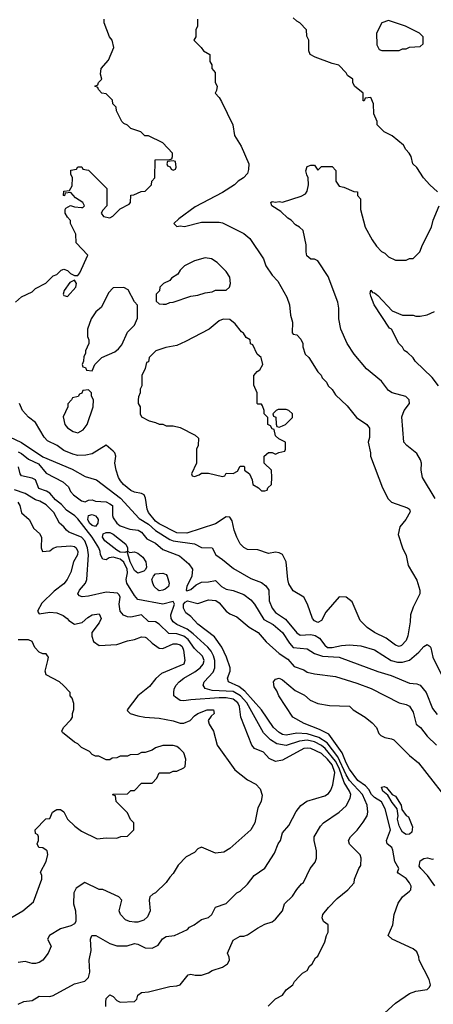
# Model space of a CAD drawing. Header units: inches. Extents: x 2348341 to 2479810, y 460419 to 613669.
# Tile 582 of 656: x 2426540 to 2428884, y 571920 to 577507. Entities that reach past the tile are written whole.
import ezdxf

# ---------------------------------------------------------------- set-up
doc = ezdxf.new("R2010")
doc.units = ezdxf.units.IN
doc.header["$MEASUREMENT"] = 0
doc.layers.add('C4527', color=7, linetype='Continuous')

msp = doc.modelspace()

# ---------------------------------------------------------------- linework, layer by layer
at = {"layer": 'C4527', "color": 2}
for points, elevation in [([(2426516.4, 575903.6), (2426550, 575934), (2426610, 575962), (2426630, 575982), (2426688.4, 576011.6), (2426730, 576054), (2426750, 576062), (2426774.6, 576085.4), (2426790, 576091.3), (2426810, 576084.7), (2426827.3, 576067.3), (2426850, 576056), (2426870, 576056), (2426881.2, 576070), (2426926, 576170), (2426860.4, 576240.4), (2426858, 576290), (2426828, 576350), (2426827.3, 576367.3), (2426810, 576386), (2426798, 576410), (2426798, 576430), (2426802, 576438), (2426828, 576452), (2426850, 576444.7), (2426890, 576442), (2426898, 576442), (2426906, 576450), (2426898, 576470), (2426856.4, 576496.4), (2426830, 576526), (2426798, 576522), (2426792.7, 576507.3), (2426788, 576510), (2426790, 576534), (2426822, 576538), (2426836.4, 576563.6), (2426838, 576610), (2426828.7, 576630), (2426830, 576654), (2426862, 576658), (2426870, 576672), (2426891.6, 576671.6), (2426898, 576658), (2426930, 576654), (2427034, 576550), (2427034, 576450), (2427010, 576426), (2427002, 576410), (2427014, 576390), (2427050, 576382), (2427068.4, 576391.6), (2427110, 576434), (2427160.4, 576459.6), (2427168, 576470), (2427168.7, 576511.3), (2427187.3, 576512.7), (2427228.4, 576531.6), (2427250, 576534), (2427286, 576570), (2427288.4, 576591.6), (2427306, 576610), (2427307.3, 576712.7), (2427390, 576714), (2427402, 576718), (2427406, 576730), (2427406, 576750), (2427350, 576808), (2427270, 576848), (2427248.4, 576848.4), (2427226, 576870), (2427169.1, 576889.1), (2427150, 576908), (2427130, 576918), (2427118, 576930), (2427088, 576990), (2427086, 577010), (2427068, 577030), (2427066, 577050), (2427030, 577086), (2427006, 577090), (2426986, 577110), (2426982, 577122), (2426966, 577130), (2426982, 577138), (2426986, 577150), (2427006, 577170), (2426998, 577198), (2427002, 577230), (2427042.5, 577277.5), (2427073.2, 577350), (2427064, 577390), (2427049.2, 577410), (2427018, 577490), (2427018, 577510)], 74), ([(2427548, 577510), (2427548, 577470), (2427538, 577450), (2427538, 577410), (2427526, 577390), (2427569.1, 577349.1), (2427582, 577330), (2427618, 577310), (2427618, 577270), (2427628, 577250), (2427628, 577230), (2427647.3, 577207.3), (2427648, 577150), (2427658, 577130), (2427655.3, 577104.7), (2427648, 577090), (2427670, 577066), (2427683.1, 577043.1), (2427748, 576910), (2427758, 576850), (2427795.3, 576790), (2427838, 576690), (2427836.4, 576656.4), (2427830, 576634), (2427808, 576610), (2427778, 576590), (2427758, 576570), (2427690, 576526), (2427535.1, 576444.9), (2427442.5, 576377.5), (2427414, 576350), (2427430, 576334), (2427450, 576337.2), (2427473.2, 576333.2), (2427570, 576357.6), (2427670, 576359), (2427690, 576354), (2427810, 576294), (2427844.7, 576264.7), (2427922, 576150), (2427935.3, 576110), (2427970, 576058), (2428003.1, 576023.1), (2428052.9, 575932.9), (2428069.3, 575889.3), (2428075.1, 575830), (2428086, 575790), (2428084, 575730), (2428090, 575722), (2428110, 575718), (2428133.6, 575693.6), (2428144, 575670), (2428144, 575650), (2428158, 575610), (2428178, 575590), (2428229.1, 575509.1), (2428248, 575490), (2428254.6, 575474.6), (2428278, 575450), (2428288, 575430), (2428310, 575408), (2428330, 575378), (2428396.5, 575316.5), (2428449.3, 575249.3), (2428508, 575210), (2428522, 575190), (2428523.1, 575136.9), (2428515.3, 575110), (2428528.7, 575050), (2428528.7, 575030), (2428595.3, 574850), (2428629.1, 574789.1), (2428648, 574770), (2428738, 574738), (2428748.9, 574728.9), (2428753.6, 574713.6), (2428728.7, 574670), (2428694, 574630), (2428685.6, 574585.6), (2428709, 574510), (2428730, 574466), (2428742, 574410), (2428790, 574326), (2428808, 574270), (2428808, 574250), (2428770, 574174), (2428755.3, 574130), (2428753.2, 574090), (2428739.3, 574010), (2428730, 573984.7), (2428703.2, 573956.8), (2428690, 573950.8), (2428670, 573957.3), (2428616.7, 573996.7), (2428551.3, 574030), (2428510, 574058), (2428470, 574098), (2428423.5, 574203.5), (2428390, 574231), (2428350, 574231.3), (2428274.8, 574145.2), (2428250, 574098), (2428230, 574087.3), (2428210, 574096), (2428198.8, 574110), (2428170.6, 574190.6), (2428150.6, 574230.6), (2428090, 574266), (2428065.8, 574305.8), (2428058.8, 574330), (2428050.8, 574430), (2428030, 574472), (2428010, 574482), (2427990, 574484.7), (2427950, 574478), (2427890, 574498), (2427830, 574501), (2427810, 574511.3), (2427790, 574532), (2427771, 574570), (2427756, 574610), (2427743.5, 574663.5), (2427730, 574684.7), (2427710, 574686.8), (2427650, 574646.4), (2427487.6, 574592.4), (2427430, 574594.9), (2427330, 574645.7), (2427310, 574661.3), (2427270, 574710.8), (2427261.3, 574730), (2427252.7, 574792.7), (2427246, 574810), (2427230, 574819.1), (2427190, 574826), (2427170, 574836.3), (2427127.3, 574870), (2427110.8, 574890), (2427098.8, 574910), (2427086, 574950), (2427078, 574990), (2427084.7, 575030), (2427078, 575050), (2427070, 575058), (2427030, 575092), (2426950, 575042.8), (2426915.3, 575035.3), (2426870, 575034.8), (2426841.4, 575041.4), (2426790, 575062.8), (2426751.3, 575090), (2426697.3, 575117.3), (2426678, 575138), (2426630, 575221), (2426590, 575251), (2426556, 575290), (2426538.8, 575330)], 70), ([(2428908.7, 576530), (2428864, 576570), (2428828.7, 576610), (2428790, 576668), (2428768, 576690), (2428758, 576730), (2428748, 576750), (2428728, 576770), (2428714.6, 576794.6), (2428650, 576848), (2428606, 576870), (2428566, 576910), (2428566, 576930), (2428547.3, 576972.7), (2428546, 577030), (2428530, 577066), (2428498, 577062), (2428492.7, 577047.3), (2428487.3, 577047.3), (2428486, 577090), (2428438, 577130), (2428428.7, 577150), (2428428, 577170), (2428398, 577190), (2428390, 577206), (2428348.9, 577248.9), (2428310, 577258), (2428214.6, 577294.6), (2428186, 577310), (2428178, 577330), (2428178, 577390), (2428167.3, 577412.7), (2428166, 577450), (2428128.4, 577488.4), (2428110, 577498), (2428090, 577518)], 66), ([(2428894, 574790), (2428823.7, 574910), (2428815.1, 574950), (2428818, 574990), (2428812.3, 575010), (2428790, 575045.2), (2428733.2, 575090), (2428717.2, 575110), (2428705.6, 575254.4), (2428719, 575290), (2428748.7, 575330), (2428748, 575350), (2428728.9, 575368.9), (2428650, 575389), (2428630, 575402), (2428590, 575455.3), (2428505.6, 575525.6), (2428435.3, 575610), (2428395.3, 575670), (2428359, 575750), (2428349.3, 575809.3), (2428349.3, 575870), (2428343.2, 575903.2), (2428288.7, 576050), (2428230, 576138), (2428210, 576148.7), (2428190, 576148), (2428167, 576167), (2428162.7, 576190), (2428164, 576230), (2428146, 576310), (2428126, 576330), (2428103.1, 576343.1), (2428078, 576370), (2428060.1, 576380.1), (2428019.5, 576419.5), (2427969.2, 576450), (2427964, 576470), (2427970, 576474.8), (2427990, 576471), (2428010, 576476), (2428030, 576471.3), (2428134.6, 576505.4), (2428160.4, 576519.6), (2428170, 576534), (2428177.2, 576570), (2428175.3, 576610), (2428166.3, 576626.3), (2428161.2, 576650), (2428170, 576674), (2428190, 576682), (2428210, 576682), (2428230, 576654), (2428250, 576674), (2428310, 576674), (2428331.6, 576651.6), (2428332, 576590), (2428350, 576562), (2428376.9, 576556.9), (2428432.7, 576532.7), (2428454, 576530), (2428454, 576510), (2428472, 576490), (2428472, 576430), (2428498, 576330), (2428536.9, 576256.9), (2428562, 576222), (2428590, 576192), (2428610, 576182), (2428630, 576162), (2428670, 576142), (2428730, 576142), (2428750, 576152), (2428770, 576152), (2428808, 576190), (2428822, 576230), (2428874, 576330), (2428884, 576370), (2428917.2, 576450)], 66), ([(2428912.7, 575430), (2428877.5, 575477.5), (2428782, 575570), (2428769.1, 575589.1), (2428738, 575618), (2428718, 575630), (2428708.9, 575648.9), (2428689.1, 575669.1), (2428648, 575750), (2428636, 575756), (2428549.7, 575889.7), (2428530, 575938), (2428526.3, 575953.7), (2428530, 575971.3), (2428539.6, 575959.6), (2428550, 575957.3), (2428570, 575942), (2428650, 575854.8), (2428710, 575831.3), (2428770, 575831.3), (2428785.4, 575825.4), (2428810, 575824.7), (2428850, 575832), (2428890, 575852)], 62), ([(2426480.9, 575140.9), (2426550, 575108.5), (2426670, 575026), (2426837.1, 574957.1), (2426910, 574915.8), (2426975.2, 574895.2), (2427111.2, 574791.2), (2427217.3, 574677.3), (2427270, 574643.6), (2427308.6, 574608.6), (2427390, 574557.7), (2427410, 574550.2), (2427530, 574532), (2427570, 574512.7), (2427630, 574511), (2427650.5, 574470.5), (2427690, 574444), (2427752.3, 574392.3), (2427850, 574336.3), (2427910, 574313.4), (2427934.7, 574294.7), (2427952.7, 574270), (2427953.4, 574210), (2427970, 574167.3), (2427990, 574142.4), (2428045.8, 574105.8), (2428110, 574028), (2428130, 574014.9), (2428190, 574018.9), (2428213.5, 574013.5), (2428238.2, 573998.2), (2428270, 573957.3), (2428285.2, 573945.2), (2428310, 573944.6), (2428363.3, 573956.7), (2428410, 573960.3), (2428473.8, 573953.8), (2428550, 573930.5), (2428646, 573870), (2428682, 573862), (2428710, 573861.3), (2428750, 573873), (2428802, 573918), (2428830, 573950.6), (2428850, 573960.7), (2428866, 573950), (2428870, 573942), (2428880.7, 573890), (2428930.7, 573790)], 66), ([(2426530, 575055.2), (2426550, 575045.7), (2426590, 575013.7), (2426647, 574987), (2426690, 574934.4), (2426784.9, 574884.9), (2426815.9, 574855.9), (2426828.2, 574830), (2426844.9, 574810), (2426890, 574776.3), (2426910, 574771), (2426930, 574781), (2426950, 574782.8), (2426970, 574774.8), (2427030, 574770.6), (2427050, 574760.7), (2427066, 574750), (2427065.5, 574694.5), (2427070, 574681), (2427090, 574650.7), (2427110, 574635.5), (2427164.7, 574615.3), (2427211.3, 574610), (2427230, 574598.8), (2427260.7, 574560.7), (2427310, 574537.3), (2427350, 574501), (2427445.2, 574465.2), (2427498.8, 574418.8), (2427519.1, 574390), (2427514.9, 574350), (2427486.4, 574290), (2427482.8, 574270), (2427486.2, 574266.2), (2427510, 574274), (2427539.1, 574300.9), (2427570, 574315.5), (2427610, 574316.3), (2427650, 574324), (2427684, 574290), (2427710, 574274.9), (2427750, 574267.3), (2427810, 574244.9), (2427850, 574214.8), (2427870, 574190.8), (2427924, 574104), (2427975.8, 574075.8), (2428030, 574030.6), (2428068.6, 573968.6), (2428090, 573945.5), (2428170, 573937.3), (2428210.8, 573910), (2428255.6, 573895.6), (2428350.3, 573890.3), (2428568.8, 573808.8), (2428646, 573786), (2428750, 573742.8), (2428790, 573738.8), (2428810, 573730.8), (2428844, 573690), (2428878.8, 573598.8), (2428905.1, 573565.1)], 62), ([(2427027.2, 571907.2), (2427027.2, 571932.8), (2427030, 571952), (2427050, 571974), (2427070, 571964.7), (2427090, 571942), (2427110, 571931.3), (2427190, 571936), (2427204, 571950), (2427210, 571972), (2427230, 571986), (2427270, 571991), (2427390, 572021), (2427430, 572024.7), (2427450, 572031.3), (2427493.6, 572086.4), (2427510, 572091.3), (2427534.6, 572085.4), (2427570, 572084.7), (2427610, 572098), (2427630, 572111.3), (2427690, 572131.3), (2427718, 572150), (2427728, 572170), (2427727.3, 572187.3), (2427718, 572210), (2427750, 572284.7), (2427790, 572306.8), (2427810, 572306), (2427830, 572314.8), (2427887.7, 572352.3), (2427930, 572374), (2427970, 572387.3), (2427990, 572402.8), (2428029.2, 572450), (2428041.2, 572490), (2428086, 572534), (2428110, 572572), (2428136.4, 572603.6), (2428148.4, 572611.6), (2428185.2, 572690), (2428213.6, 572726.4), (2428222, 572750), (2428222.9, 572790), (2428209.3, 572850), (2428209.2, 572870), (2428244, 572930), (2428262, 572950), (2428350, 573010.8), (2428390, 573046), (2428412.3, 573090), (2428416.2, 573110), (2428409.6, 573130), (2428378.9, 573178.9), (2428350, 573260.5), (2428330, 573300.3), (2428271.5, 573371.5), (2428250, 573388.7), (2428210, 573408.7), (2428170, 573417.8), (2428126.1, 573413.9), (2428050, 573388), (2427998, 573398), (2427960.6, 573420.6), (2427921.1, 573461.1), (2427826.6, 573630), (2427791, 573671), (2427750, 573694.4), (2427630, 573701.1), (2427591.8, 573711.8), (2427579.3, 573730), (2427586, 573750), (2427635.5, 573804.5), (2427646, 573830), (2427645.1, 573870), (2427637.2, 573897.2), (2427624.1, 573924.1), (2427606.2, 573946.2), (2427522.5, 574022.5), (2427488.2, 574048.2), (2427430, 574074.7), (2427409.6, 574090), (2427398, 574110), (2427395.8, 574130), (2427416.9, 574190), (2427410, 574205.2), (2427350, 574189.6), (2427210, 574216), (2427190, 574239.3), (2427147.6, 574310), (2427143.5, 574330), (2427150.8, 574369.2), (2427148.9, 574390), (2427130, 574429.7), (2427110, 574446.4), (2427070, 574458), (2427045.8, 574454.2), (2427030, 574441.2), (2427010, 574445.2), (2426998, 574470), (2426996, 574490), (2426987.3, 574510), (2426950.7, 574570.7), (2426870, 574674), (2426852.6, 574692.6), (2426804.7, 574724.7), (2426776.6, 574756.6), (2426742.3, 574782.3), (2426710, 574820.5), (2426691.8, 574831.8), (2426647.6, 574847.6), (2426630, 574895.6), (2426610, 574906.3), (2426550, 574918), (2426542.4, 574930), (2426533.3, 574970)], 62), ([(2426530, 571920.7), (2426563.7, 571936.3), (2426610, 571940.7), (2426650, 571966.8), (2426710, 571964), (2426730, 571970.8), (2426850, 572036), (2426908.9, 572051.1), (2426930, 572072), (2426938, 572102), (2426933, 572170), (2426944.4, 572224.4), (2426940.9, 572290), (2426949.2, 572310.8), (2426972, 572310), (2427050, 572264.7), (2427090, 572251.3), (2427148.4, 572251.6), (2427190, 572264.7), (2427210, 572261), (2427250, 572240.7), (2427290, 572238.8), (2427324.7, 572255.3), (2427349.3, 572290.7), (2427370, 572304.7), (2427418, 572310), (2427490, 572344.7), (2427502.7, 572357.3), (2427528, 572370), (2427570, 572401), (2427610, 572412), (2427628, 572430), (2427649.3, 572470.7), (2427710, 572492), (2427770, 572552), (2427790, 572562), (2427830, 572602), (2427868, 572650), (2427930, 572692), (2427983.1, 572776.9), (2428004, 572830), (2428017.2, 572850), (2428030, 572892), (2428065.6, 572934.4), (2428106.3, 573013.7), (2428132.5, 573047.5), (2428166.8, 573073.2), (2428270, 573102.8), (2428290, 573116), (2428304.1, 573135.9), (2428314.2, 573165.8), (2428325.4, 573234.6), (2428310, 573279.6), (2428284.4, 573310), (2428250, 573342.6), (2428190, 573370.9), (2428170, 573374.2), (2428150, 573370.9), (2428030, 573305.6), (2427990, 573298), (2427954.5, 573314.5), (2427922, 573350), (2427870, 573372.3), (2427856.2, 573390), (2427794, 573550), (2427786, 573610), (2427776.9, 573630), (2427750, 573651.1), (2427710, 573659.2), (2427670, 573659.3), (2427510, 573648.3), (2427470, 573641.6), (2427450, 573643.7), (2427422, 573662), (2427414, 573670), (2427412.7, 573690), (2427416, 573710), (2427426, 573730), (2427442.7, 573750), (2427469.3, 573770), (2427533.2, 573806.8), (2427562.9, 573830), (2427579.6, 573850), (2427584.7, 573870), (2427575.7, 573895.7), (2427530, 573938.4), (2427495.1, 573990), (2427470, 574009.7), (2427430, 574021.5), (2427384.8, 574024.8), (2427330, 574077), (2427310, 574089.5), (2427270, 574092.7), (2427230, 574129), (2427170, 574117), (2427150, 574118), (2427128.2, 574128.2), (2427109.5, 574150), (2427102.9, 574190), (2427109.3, 574230), (2427103.7, 574243.7), (2427093.3, 574253.3), (2427030, 574259.5), (2426930, 574235.1), (2426892.9, 574232.9), (2426878, 574238), (2426869, 574250), (2426879.3, 574270), (2426913.2, 574310), (2426919.3, 574330), (2426929.7, 574470), (2426923.9, 574510), (2426908.9, 574548.9), (2426890, 574571.5), (2426818.9, 574598.9), (2426804, 574610), (2426789.4, 574629.4), (2426765.2, 574650), (2426732.3, 574710), (2426690, 574754.5), (2426654.5, 574774.5), (2426630, 574782), (2426570, 574818.9), (2426510, 574838.3)], 66), ([(2426529.6, 574769.6), (2426540.9, 574750), (2426550, 574708.7), (2426593.2, 574670), (2426620.2, 574620.2), (2426652.1, 574592.1), (2426664, 574570), (2426661.2, 574510), (2426669.3, 574489.3), (2426710, 574494), (2426730, 574509), (2426750, 574515.1), (2426830, 574520.7), (2426850, 574518), (2426859.3, 574510), (2426869.3, 574490), (2426866.6, 574470), (2426844.5, 574430), (2426830, 574372), (2426809.4, 574330), (2426790, 574304.9), (2426735.9, 574264.1), (2426664.8, 574195.2), (2426641.2, 574150), (2426650, 574135.3), (2426710, 574146), (2426750, 574141.2), (2426785.6, 574125.6), (2426809.1, 574109.1), (2426817.2, 574097.2), (2426850, 574077.2), (2426893.2, 574086.8), (2426925.1, 574114.9), (2426950, 574129.2), (2426990, 574135.3), (2427001.2, 574110), (2426990, 574084.7), (2426948.7, 574030), (2426948.9, 574008.9), (2426958, 573978), (2426990, 573955.3), (2427090, 573962), (2427150, 573982.9), (2427190.4, 573989.6), (2427230, 574006), (2427250, 574004), (2427258.6, 573998.6), (2427290, 573969), (2427330, 573941.2), (2427350, 573938), (2427410, 573964.7), (2427430, 573966.3), (2427450, 573959.6), (2427459.6, 573950), (2427467.8, 573930), (2427476, 573870), (2427469.2, 573850), (2427343.9, 573796.1), (2427311.9, 573768.1), (2427275.9, 573724.1), (2427210, 573671), (2427148.7, 573590), (2427150, 573586), (2427166, 573570), (2427210, 573557.2), (2427249.3, 573549.3), (2427330, 573543.7), (2427410, 573529.3), (2427450, 573516), (2427470, 573515.1), (2427506, 573530), (2427530, 573557.2), (2427550, 573569.2), (2427602, 573590), (2427638, 573590), (2427642, 573570), (2427625.2, 573554.8), (2427608.7, 573530), (2427614, 573510), (2427639, 573470), (2427659, 573390), (2427759, 573250), (2427830, 573194), (2427878, 573170), (2427903.1, 573143.1), (2427913.6, 573106.4), (2427908, 573070), (2427890, 573034), (2427873.2, 572950), (2427849.4, 572910.6), (2427730, 572804.7), (2427696.5, 572783.5), (2427650, 572778), (2427570, 572811.3), (2427550, 572802), (2427530, 572782), (2427483.1, 572756.9), (2427438, 572710), (2427410, 572662), (2427390, 572642), (2427370, 572612), (2427310, 572552), (2427294.6, 572545.4), (2427278, 572530), (2427274, 572510), (2427279.3, 572450), (2427264.1, 572415.9), (2427242.5, 572397.5), (2427210, 572386), (2427190, 572386), (2427162, 572390), (2427139.9, 572399.9), (2427110.8, 572430), (2427102.8, 572450), (2427118, 572510), (2427102, 572530), (2427011.1, 572571.1), (2426990, 572572), (2426908.9, 572611.1), (2426860.2, 572579.8), (2426847.2, 572552.8), (2426844.2, 572490), (2426855.6, 572450), (2426858.4, 572410), (2426858, 572390), (2426850, 572376), (2426830, 572365.5), (2426770, 572347.3), (2426708.7, 572310), (2426698, 572290), (2426718, 572250), (2426701.2, 572210), (2426670, 572170.8), (2426650, 572157.3), (2426630, 572150.7), (2426610, 572150.7), (2426570, 572162.8), (2426530, 572157.3)], 70), ([(2427948, 571910), (2427989.1, 571950.9), (2428030, 571972), (2428050, 572002), (2428088, 572030), (2428098, 572050), (2428123.1, 572076.9), (2428143.1, 572096.9), (2428168.4, 572111.6), (2428183.1, 572136.9), (2428198, 572150), (2428216.4, 572183.6), (2428230, 572194), (2428270, 572274), (2428278, 572310), (2428288, 572330), (2428288, 572370), (2428262, 572390), (2428254, 572410), (2428257.2, 572430), (2428289.2, 572470), (2428339.3, 572520.7), (2428399, 572570), (2428435.3, 572610), (2428438, 572630), (2428462, 572690), (2428473.2, 572706.8), (2428475.3, 572750), (2428468.9, 572768.9), (2428409.3, 572829.3), (2428404, 572850), (2428414, 572870), (2428452.1, 572907.9), (2428486.8, 572953.2), (2428509.2, 572990), (2428513.2, 573010), (2428509.6, 573050), (2428483.5, 573110), (2428410, 573189.7), (2428390, 573222), (2428343.4, 573323.4), (2428283.3, 573403.3), (2428234.8, 573434.8), (2428170, 573455.5), (2428110, 573457.8), (2428050, 573447.3), (2428030, 573451.3), (2428010, 573462.4), (2427978.4, 573490), (2427910.8, 573590.8), (2427816.3, 573696.3), (2427782.6, 573722.6), (2427724, 573750), (2427717.2, 573770), (2427732.7, 573810), (2427732.7, 573830), (2427712, 573890), (2427685.9, 573945.9), (2427644.4, 574004.4), (2427550, 574077), (2427510, 574120.9), (2427480.4, 574140.4), (2427467.6, 574167.6), (2427467.7, 574190), (2427478, 574202), (2427490, 574208.8), (2427550, 574194.4), (2427610, 574214.9), (2427652.1, 574212.1), (2427670, 574198.8), (2427710, 574150.8), (2427730, 574136), (2427770, 574118), (2427840.4, 574060.4), (2427890.8, 574030), (2427936.7, 573976.7), (2428010.5, 573910), (2428059, 573879), (2428096.3, 573836.3), (2428150, 573818), (2428170, 573804.7), (2428210, 573794.8), (2428330, 573780.7), (2428450, 573742.8), (2428532.8, 573712.8), (2428690, 573630.8), (2428730, 573621), (2428750, 573611.3), (2428770, 573578), (2428786.8, 573510), (2428810.8, 573490), (2428850, 573441), (2428902.8, 573390)], 58), ([(2426490, 572411.3), (2426558, 572450), (2426618, 572502), (2426666, 572630), (2426666, 572650), (2426658, 572670), (2426688.9, 572731.1), (2426699, 572770), (2426695.3, 572790), (2426690, 572795.3), (2426670, 572808.7), (2426648, 572810), (2426638, 572830), (2426646, 572850), (2426646, 572870), (2426642, 572882), (2426628.4, 572888.4), (2426628, 572910), (2426687.3, 572972.7), (2426710, 572974), (2426726, 573010), (2426740.2, 573019.8), (2426750, 573024.7), (2426770, 573024.7), (2426790, 573011.3), (2426810, 572971.3), (2426852, 572930), (2426890, 572902), (2426979.6, 572859.6), (2427030, 572864.7), (2427090, 572862), (2427112.7, 572872.7), (2427150, 572874), (2427186, 572910), (2427186, 572950), (2427168.4, 572968.4), (2427150, 573006), (2427086, 573070), (2427082, 573102), (2427070, 573106), (2427067.3, 573112.7), (2427150, 573114), (2427170, 573134), (2427190, 573134), (2427230, 573174), (2427290, 573174), (2427316.4, 573203.6), (2427330, 573234), (2427390, 573234), (2427410, 573242), (2427430, 573242), (2427470, 573262), (2427478, 573270), (2427482, 573310), (2427470, 573346), (2427448, 573370), (2427430, 573382), (2427410, 573388.7), (2427350, 573388.7), (2427310, 573375.3), (2427290, 573362), (2427251.1, 573348.9), (2427230, 573348), (2427210, 573338), (2427165.4, 573334.6), (2427150, 573328), (2427110, 573328), (2427090, 573318), (2427063.6, 573316.4), (2427050, 573308), (2427030, 573308), (2426987.3, 573327.3), (2426968.4, 573328.4), (2426950, 573338), (2426934.6, 573354.6), (2426890, 573378), (2426870, 573398), (2426850, 573408), (2426783.1, 573463.1), (2426778, 573470), (2426788, 573490), (2426830, 573534), (2426838, 573550), (2426838, 573570), (2426847.3, 573592.7), (2426847.3, 573627.3), (2426836.4, 573656.4), (2426826, 573670), (2426826, 573690), (2426788.4, 573728.4), (2426766, 573750), (2426688.7, 573788.7), (2426684, 573810), (2426699, 573870), (2426702, 573890), (2426698, 573898), (2426690, 573908), (2426670, 573908.7), (2426650, 573918), (2426624.7, 573944.7), (2426610, 573978), (2426590, 573988), (2426530, 573989)], 74), ([(2428610, 571871), (2428670, 571926), (2428750, 571981), (2428784.7, 571995.3), (2428850, 572004.7), (2428863.1, 572016.9), (2428868.7, 572030), (2428860.2, 572060.2), (2428804, 572170), (2428802, 572190), (2428790, 572218), (2428770, 572235.3), (2428650, 572288.7), (2428628.7, 572310), (2428654, 572370), (2428662, 572430), (2428685.6, 572494.4), (2428708.7, 572530), (2428750, 572561), (2428756, 572570), (2428758, 572590), (2428749.3, 572610), (2428730, 572634), (2428684.7, 572664.7), (2428682, 572670), (2428688.7, 572690), (2428666, 572730), (2428654.6, 572794.6), (2428649, 572809), (2428622, 572830), (2428619, 572850), (2428640.9, 572910), (2428611.2, 573030), (2428590, 573069.5), (2428550, 573093), (2428533, 573110), (2428518, 573138), (2428499.5, 573159.5), (2428456.9, 573190), (2428410, 573254), (2428390, 573289.6), (2428367.5, 573347.5), (2428292.4, 573452.4), (2428238.8, 573478.8), (2428152.5, 573512.5), (2428088.7, 573550), (2428008.7, 573670), (2427998, 573698), (2427982, 573722), (2427979, 573750), (2427990, 573764.7), (2428010, 573770.5), (2428030, 573760.7), (2428101.3, 573701.3), (2428154.4, 573674.4), (2428185.8, 573645.9), (2428230, 573627.3), (2428295.3, 573615.3), (2428410, 573610.8), (2428430, 573590.8), (2428498.8, 573550), (2428537.7, 573517.7), (2428562, 573490), (2428575.9, 573455.9), (2428585.8, 573445.8), (2428610, 573433.4), (2428647.1, 573427.1), (2428659.8, 573419.8), (2428750, 573331), (2428801, 573290), (2429010, 573022)], 54), ([(2428892.6, 572592.6), (2428850.8, 572650.8), (2428812.8, 572690), (2428804.4, 572704.4), (2428810, 572734.9), (2428830, 572746.5), (2428850.3, 572750.3), (2428877.2, 572742.8), (2428884.7, 572744.7)], 50)]:
    msp.add_lwpolyline(points, dxfattribs=dict(at, elevation=elevation))
for points, elevation in [([(2428630, 577502), (2428591.6, 577488.4), (2428562, 577430), (2428564.7, 577364.7), (2428578, 577338), (2428592.7, 577332.7), (2428690, 577332), (2428710, 577342), (2428730, 577342), (2428750, 577352), (2428810, 577354), (2428826, 577370), (2428826, 577410), (2428806, 577430), (2428726, 577470)], 66), ([(2427410, 576706), (2427378, 576702), (2427374, 576690), (2427378, 576678), (2427392.7, 576672.7), (2427398, 576658), (2427410, 576654), (2427422, 576658), (2427426, 576670), (2427422, 576702)], 74), ([(2427590, 576155.3), (2427530, 576138), (2427474, 576110), (2427450, 576086), (2427436.9, 576063.1), (2427399.6, 576040.4), (2427390, 576028), (2427354, 576010), (2427334, 575990), (2427331.6, 575968.4), (2427314, 575950), (2427314, 575910), (2427330, 575894), (2427352.7, 575892.7), (2427370, 575892), (2427390, 575902), (2427410, 575904.7), (2427510, 575938), (2427550, 575944.7), (2427590, 575958), (2427630, 575962), (2427650, 575972), (2427710, 575972), (2427728, 575990), (2427735.3, 576010), (2427730, 576046), (2427710, 576078), (2427658, 576130), (2427626, 576150)], 74), ([(2426850, 576028.7), (2426823.5, 576016.5), (2426791.3, 575970), (2426786.8, 575950), (2426790, 575942), (2426810, 575936), (2426858, 575990), (2426861.2, 576010)], 74), ([(2427130, 575988), (2427070, 575986), (2427043.6, 575956.4), (2427003.6, 575876.4), (2426971.6, 575848.4), (2426944.7, 575810), (2426924.7, 575750), (2426924.7, 575710), (2426931.3, 575690), (2426931.1, 575668.9), (2426912.7, 575627.3), (2426912.7, 575612.7), (2426903.6, 575596.4), (2426902, 575570), (2426894, 575550), (2426898, 575538), (2426912.7, 575532.7), (2426918, 575518), (2426950, 575514), (2426966, 575550), (2427006, 575590), (2427078, 575622), (2427100.4, 575639.6), (2427118, 575662), (2427150, 575734), (2427190, 575774), (2427207.3, 575812.7), (2427207.3, 575887.3), (2427190, 575906), (2427154.6, 575974.6)], 74), ([(2427692.7, 575807.3), (2427670, 575798), (2427614, 575750), (2427479.6, 575680.4), (2427430, 575658), (2427367.3, 575647.3), (2427311.6, 575628.4), (2427274, 575590), (2427270, 575566), (2427258, 575562), (2427251.6, 575528.4), (2427232.7, 575487.3), (2427232, 575430), (2427222, 575410), (2427222, 575390), (2427212.7, 575367.3), (2427212, 575350), (2427212, 575330), (2427222, 575310), (2427222, 575270), (2427230, 575254), (2427274, 575230), (2427310, 575222), (2427330, 575212), (2427351.1, 575211.1), (2427370, 575202), (2427410, 575202), (2427450, 575192), (2427534, 575150), (2427552.7, 575132.7), (2427551.3, 575090), (2427542, 575070), (2427542, 574990), (2427514, 574930), (2427518, 574918), (2427530, 574914), (2427556.4, 574923.6), (2427570, 574934), (2427610, 574934), (2427690, 574914), (2427702, 574918), (2427710, 574934), (2427750, 574932), (2427774.6, 574945.4), (2427790, 574974), (2427810, 574974), (2427814, 574970), (2427814, 574950), (2427842, 574930), (2427856.9, 574896.9), (2427862, 574870), (2427894, 574850), (2427910, 574834), (2427930, 574834), (2427942, 574838), (2427946, 574850), (2427966, 574870), (2427968, 574910), (2427966, 574950), (2427926, 574990), (2427926, 575030), (2427950, 575052), (2427971.6, 575051.6), (2427990, 575042), (2428008.4, 575051.6), (2428042, 575058), (2428046, 575070), (2428046, 575110), (2428008.4, 575128.4), (2427990, 575146), (2427982, 575182), (2427970, 575186), (2427962, 575202), (2427946, 575210), (2427946, 575250), (2427926, 575270), (2427926, 575290), (2427916.4, 575316.4), (2427910, 575326), (2427890, 575326), (2427886, 575330), (2427886, 575390), (2427867.3, 575432.7), (2427867.3, 575487.3), (2427886, 575510), (2427900.4, 575519.6), (2427918, 575550), (2427908, 575590), (2427886, 575610), (2427862, 575662), (2427847.3, 575667.3), (2427846, 575690), (2427823.1, 575703.1), (2427808.4, 575728.4), (2427796.4, 575736.4), (2427760.4, 575780.4), (2427730, 575806)], 74), ([(2426930, 575406), (2426898, 575402), (2426892.7, 575387.3), (2426878, 575382), (2426871.6, 575368.4), (2426838, 575362), (2426834, 575350), (2426812.7, 575327.3), (2426812, 575310), (2426786.4, 575253.6), (2426796, 575210), (2426810, 575191.3), (2426842, 575170), (2426870, 575162.8), (2426900.2, 575179.8), (2426922, 575210), (2426955.3, 575310), (2426958, 575350), (2426946, 575370), (2426946, 575390)], 74), ([(2428050, 575295.3), (2428005.4, 575294.6), (2427994, 575290), (2427974, 575270), (2427978, 575258), (2427991.6, 575251.6), (2427992.7, 575212.7), (2427998, 575198), (2428010, 575194), (2428030, 575202), (2428046, 575210), (2428086, 575250), (2428086, 575270), (2428066, 575290)], 74), ([(2426970, 574632), (2426950, 574636.3), (2426935.1, 574650), (2426925.1, 574670), (2426930, 574692.7), (2426950, 574699.5), (2426970, 574692.2), (2426979.6, 574679.6), (2426984.9, 574670), (2426983.1, 574650)], 58), ([(2427164, 574484), (2427190, 574487.2), (2427210, 574479.5), (2427237.1, 574457.1), (2427255.5, 574430), (2427258.8, 574401.2), (2427253, 574387), (2427242.8, 574377.2), (2427210, 574367.3), (2427190, 574380.9), (2427165.3, 574430), (2427149, 574489), (2427136.4, 574483.6), (2427110, 574485.8), (2427090, 574496.8), (2427022.4, 574550), (2427008, 574570), (2427012.7, 574590), (2427030, 574598), (2427050, 574596.9), (2427070, 574587.4), (2427141.6, 574530), (2427150.8, 574509.2), (2427150.8, 574490.8)], 58), ([(2427330, 574266.9), (2427324.5, 574270), (2427302.4, 574290), (2427293.6, 574310), (2427289.4, 574330.6), (2427297.2, 574350), (2427310, 574362.8), (2427350, 574366.8), (2427370, 574358), (2427374.8, 574350), (2427387.3, 574310), (2427382.8, 574290), (2427364.9, 574275.1), (2427350, 574269.6)], 58), ([(2428730, 572884.2), (2428710, 572896.2), (2428701.1, 572910), (2428690, 572933.2), (2428681.1, 572970), (2428684.5, 572990), (2428679, 573030), (2428650, 573065.2), (2428626.5, 573106.5), (2428597.2, 573130), (2428590, 573152), (2428604.7, 573155.3), (2428618, 573150), (2428650, 573111.3), (2428670, 573101), (2428701, 573050), (2428706, 573026), (2428730, 572992), (2428743.5, 572983.5), (2428766.8, 572926.8), (2428762.5, 572897.5), (2428750, 572884.5)], 50)]:
    msp.add_lwpolyline(points, close=True, dxfattribs=dict(at, elevation=elevation))

doc.saveas('drawing.dxf')
